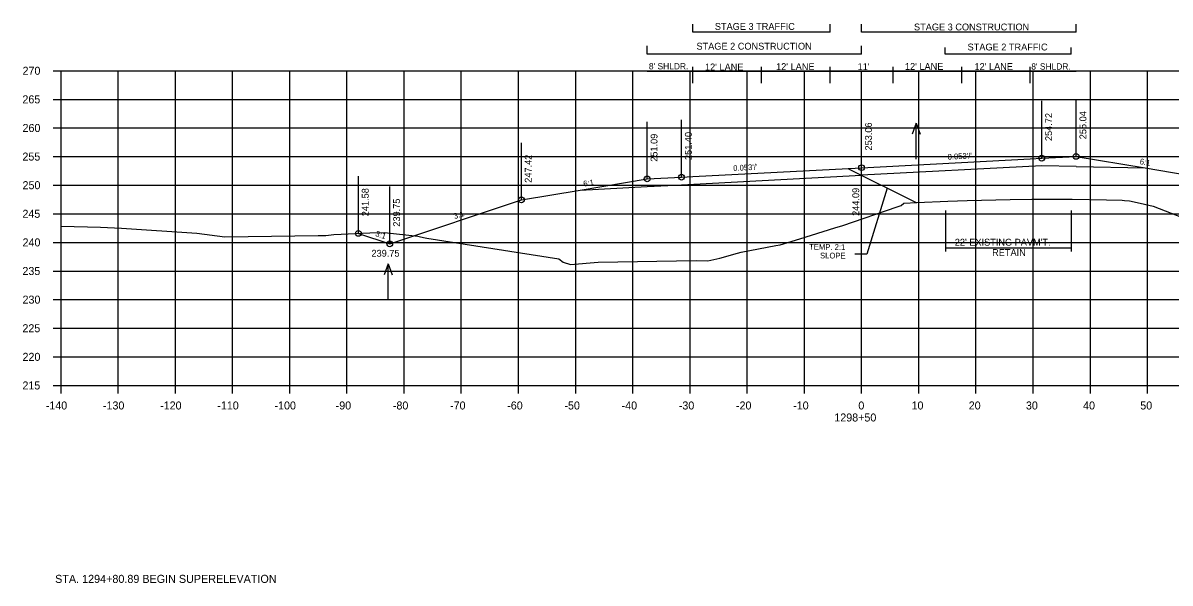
# Model space of a CAD drawing. Extents: x 1342547 to 1344156, y -1532351 to -1517216.
# Drawn here: x 1342556.2 to 1342756.8, y -1520205.4 to -1520107.5 of the extents above; entities that cross this region are included whole.
import ezdxf

# ---------------------------------------------------------------- set-up
doc = ezdxf.new("R2010")
doc.units = 0
for name, color, linetype in [('R_Alt Surface', 7, 'Continuous'), ('R_Axis', 7, 'Continuous'), ('R_Axis Annot', 7, 'Continuous'), ('R_Border Notes', 7, 'Continuous'), ('R_Draft', 7, 'Continuous'), ('R_Exist Surface', 7, 'Continuous'), ('R_Fin Surface', 7, 'Continuous'), ('R_Grid', 7, 'Continuous'), ('R_No Plot', 7, 'Continuous'), ('R_Water', 7, 'Continuous'), ('R_Water Annot', 7, 'Continuous'), ('R_Xsect Elev', 7, 'Continuous'), ('R_Xsect Slope', 7, 'Continuous')]:
    doc.layers.add(name, color=color, linetype=linetype)

msp = doc.modelspace()

# ---------------------------------------------------------------- linework, layer by layer
at = {"layer": 'R_Alt Surface'}
msp.add_line((1342734.37, -1520132.5), (1342702.87, -1520134.15), dxfattribs=at)
for points in [[(1342740.37, -1520132.62), (1342734.37, -1520132.5)], [(1342740.37, -1520132.62), (1342752.43, -1520132.86)], [(1342665.37, -1520136.13), (1342671.37, -1520135.81), (1342702.87, -1520134.15)], [(1342653.67, -1520136.74), (1342665.37, -1520136.13)]]:
    msp.add_lwpolyline(points, dxfattribs=at)
at = {"layer": 'R_Axis'}
for p, q in [((1342561.47, -1520115.88), (1342562.87, -1520115.88)), ((1342562.87, -1520170.88), (1342562.87, -1520115.88)), ((1342561.47, -1520120.88), (1342562.87, -1520120.88)), ((1342561.47, -1520125.88), (1342562.87, -1520125.88)), ((1342561.47, -1520130.88), (1342562.87, -1520130.88)), ((1342561.47, -1520135.88), (1342562.87, -1520135.88)), ((1342561.47, -1520140.88), (1342562.87, -1520140.88)), ((1342561.47, -1520145.88), (1342562.87, -1520145.88)), ((1342561.47, -1520150.88), (1342562.87, -1520150.88)), ((1342561.47, -1520155.88), (1342562.87, -1520155.88)), ((1342561.47, -1520160.88), (1342562.87, -1520160.88)), ((1342561.47, -1520165.88), (1342562.87, -1520165.88)), ((1342561.47, -1520170.88), (1342562.87, -1520170.88)), ((1342562.87, -1520170.88), (1342842.87, -1520170.88)), ((1342562.87, -1520172.28), (1342562.87, -1520170.88)), ((1342572.87, -1520172.28), (1342572.87, -1520170.88)), ((1342582.87, -1520172.28), (1342582.87, -1520170.88)), ((1342592.87, -1520172.28), (1342592.87, -1520170.88)), ((1342602.87, -1520172.28), (1342602.87, -1520170.88)), ((1342612.87, -1520172.28), (1342612.87, -1520170.88)), ((1342622.87, -1520172.28), (1342622.87, -1520170.88)), ((1342632.87, -1520172.28), (1342632.87, -1520170.88)), ((1342642.87, -1520172.28), (1342642.87, -1520170.88)), ((1342652.87, -1520172.28), (1342652.87, -1520170.88)), ((1342662.87, -1520172.28), (1342662.87, -1520170.88)), ((1342672.87, -1520172.28), (1342672.87, -1520170.88)), ((1342682.87, -1520172.28), (1342682.87, -1520170.88)), ((1342692.87, -1520172.28), (1342692.87, -1520170.88)), ((1342702.87, -1520172.28), (1342702.87, -1520170.88)), ((1342712.87, -1520172.28), (1342712.87, -1520170.88)), ((1342722.87, -1520172.28), (1342722.87, -1520170.88)), ((1342732.87, -1520172.28), (1342732.87, -1520170.88)), ((1342742.87, -1520172.28), (1342742.87, -1520170.88)), ((1342752.87, -1520172.28), (1342752.87, -1520170.88))]:
    msp.add_line(p, q, dxfattribs=at)
at = {"layer": 'R_Draft'}
for p, q in [((1342673.38, -1520109.16), (1342673.38, -1520107.73)), ((1342697.38, -1520109.16), (1342697.38, -1520107.73)), ((1342702.87, -1520109.16), (1342702.87, -1520107.73)), ((1342740.38, -1520109.16), (1342740.38, -1520107.73)), ((1342697.38, -1520109.16), (1342673.38, -1520109.16)), ((1342740.38, -1520109.16), (1342702.87, -1520109.16)), ((1342665.37, -1520112.96), (1342665.37, -1520111.53)), ((1342702.87, -1520112.96), (1342702.87, -1520111.53)), ((1342717.5, -1520112.96), (1342717.5, -1520111.81)), ((1342739.5, -1520112.96), (1342739.5, -1520111.81)), ((1342702.87, -1520112.96), (1342665.37, -1520112.96)), ((1342739.5, -1520112.96), (1342717.5, -1520112.96)), ((1342700.45, -1520132.95), (1342712.41, -1520138.93)), ((1342717.52, -1520140.29), (1342717.52, -1520147.48)), ((1342739.52, -1520140.29), (1342739.52, -1520147.48)), ((1342717.52, -1520146.81), (1342739.52, -1520146.81))]:
    msp.add_line(p, q, dxfattribs=at)
at = {"layer": 'R_Exist Surface'}
msp.add_lwpolyline([(1342562.87, -1520143.05), (1342569.78, -1520143.19), (1342573.47, -1520143.4), (1342586.62, -1520144.26), (1342591.54, -1520144.91), (1342607.81, -1520144.69), (1342608.6, -1520144.66), (1342609.02, -1520144.66), (1342609.18, -1520144.66), (1342610.6, -1520144.51), (1342616.9, -1520144.21), (1342619.45, -1520144.17), (1342625.24, -1520144.8), (1342625.48, -1520144.83), (1342626.26, -1520145.04), (1342626.84, -1520145.12), (1342649.9, -1520148.76), (1342650.7, -1520149.31), (1342651.97, -1520149.76), (1342656.79, -1520149.32), (1342673.91, -1520149.03), (1342675.96, -1520149.1), (1342678.08, -1520148.62), (1342681.18, -1520147.76), (1342681.81, -1520147.59), (1342687.84, -1520146.44), (1342688.64, -1520146.3), (1342692.06, -1520145.25), (1342698.19, -1520143.34), (1342699.61, -1520142.91), (1342709.09, -1520139.66), (1342709.76, -1520139.43), (1342709.77, -1520139.42), (1342710.27, -1520139.02), (1342712.54, -1520138.92), (1342717.95, -1520138.68), (1342721.35, -1520138.58), (1342728.83, -1520138.37), (1342732.64, -1520138.34), (1342739.68, -1520138.3), (1342745.69, -1520138.43), (1342748.44, -1520138.48), (1342748.81, -1520138.54), (1342749.69, -1520138.59), (1342751.57, -1520139.03), (1342753.85, -1520139.55), (1342763.59, -1520143.36)], dxfattribs=at)
at = {"layer": 'R_Fin Surface'}
msp.add_lwpolyline([(1342614.87, -1520144.31), (1342620.35, -1520146.13), (1342643.37, -1520138.46), (1342653.67, -1520136.74), (1342665.37, -1520134.79), (1342671.37, -1520134.48), (1342673.37, -1520134.37), (1342702.87, -1520132.82), (1342732.37, -1520131.27), (1342734.37, -1520131.16), (1342740.37, -1520130.85), (1342752.43, -1520132.86), (1342762.37, -1520134.51), (1342827.61, -1520156.26)], dxfattribs=at)
at = {"layer": 'R_Grid'}
for p, q in [((1342562.87, -1520115.88), (1342842.87, -1520115.88)), ((1342562.87, -1520170.88), (1342562.87, -1520115.88)), ((1342572.87, -1520170.88), (1342572.87, -1520115.88)), ((1342582.87, -1520170.88), (1342582.87, -1520115.88)), ((1342592.87, -1520170.88), (1342592.87, -1520115.88)), ((1342602.87, -1520170.88), (1342602.87, -1520115.88)), ((1342612.87, -1520170.88), (1342612.87, -1520115.88)), ((1342622.87, -1520170.88), (1342622.87, -1520115.88)), ((1342632.87, -1520170.88), (1342632.87, -1520115.88)), ((1342642.87, -1520170.88), (1342642.87, -1520115.88)), ((1342652.87, -1520170.88), (1342652.87, -1520115.88)), ((1342662.87, -1520170.88), (1342662.87, -1520115.88)), ((1342672.87, -1520170.88), (1342672.87, -1520115.88)), ((1342682.87, -1520170.88), (1342682.87, -1520115.88)), ((1342692.87, -1520170.88), (1342692.87, -1520115.88)), ((1342702.87, -1520170.88), (1342702.87, -1520115.88)), ((1342712.87, -1520170.88), (1342712.87, -1520115.88)), ((1342722.87, -1520170.88), (1342722.87, -1520115.88)), ((1342732.87, -1520170.88), (1342732.87, -1520115.88)), ((1342742.87, -1520170.88), (1342742.87, -1520115.88)), ((1342752.87, -1520170.88), (1342752.87, -1520115.88)), ((1342562.87, -1520120.88), (1342842.87, -1520120.88)), ((1342562.87, -1520125.88), (1342842.87, -1520125.88)), ((1342562.87, -1520130.88), (1342842.87, -1520130.88)), ((1342562.87, -1520135.88), (1342842.87, -1520135.88)), ((1342562.87, -1520140.88), (1342842.87, -1520140.88)), ((1342562.87, -1520145.88), (1342842.87, -1520145.88)), ((1342562.87, -1520150.88), (1342842.87, -1520150.88)), ((1342562.87, -1520155.88), (1342842.87, -1520155.88)), ((1342562.87, -1520160.88), (1342842.87, -1520160.88)), ((1342562.87, -1520165.88), (1342842.87, -1520165.88)), ((1342562.87, -1520170.88), (1342842.87, -1520170.88))]:
    msp.add_line(p, q, dxfattribs=at)
at = {"layer": 'R_No Plot'}
for centre in [(1342734.37, -1520131.16), (1342740.37, -1520130.85), (1342702.87, -1520132.82), (1342665.37, -1520134.79), (1342671.37, -1520134.48), (1342643.37, -1520138.46), (1342614.87, -1520144.31), (1342620.35, -1520146.13)]:
    msp.add_circle(centre, 0.5, dxfattribs=at)
at = {"layer": 'R_Water'}
for p, q in [((1342712.43, -1520125.03), (1342711.73, -1520126.95)), ((1342712.43, -1520131.32), (1342712.43, -1520125.03)), ((1342712.43, -1520125.03), (1342713.13, -1520126.95)), ((1342620.07, -1520149.65), (1342619.37, -1520151.57)), ((1342620.07, -1520155.94), (1342620.07, -1520149.65)), ((1342620.07, -1520149.65), (1342620.77, -1520151.57))]:
    msp.add_line(p, q, dxfattribs=at)
at = {"layer": 'R_Xsect Elev'}
for p, q in [((1342740.37, -1520116.03), (1342665.37, -1520116.03)), ((1342673.37, -1520118.03), (1342673.37, -1520115.17)), ((1342685.37, -1520118.03), (1342685.37, -1520115.17)), ((1342697.37, -1520118.03), (1342697.37, -1520115.17)), ((1342708.37, -1520118.03), (1342708.37, -1520115.17)), ((1342720.37, -1520118.03), (1342720.37, -1520115.17)), ((1342732.37, -1520118.03), (1342732.37, -1520115.17)), ((1342734.37, -1520131.16), (1342734.37, -1520121.16)), ((1342740.37, -1520130.85), (1342740.37, -1520120.85)), ((1342665.37, -1520134.79), (1342665.37, -1520124.79)), ((1342671.37, -1520134.48), (1342671.37, -1520124.48)), ((1342702.87, -1520132.82), (1342702.87, -1520122.82)), ((1342643.37, -1520138.46), (1342643.37, -1520128.46)), ((1342702.87, -1520141.79), (1342702.87, -1520131.79)), ((1342614.87, -1520144.31), (1342614.87, -1520134.31)), ((1342620.35, -1520146.13), (1342620.35, -1520136.13)), ((1342707.32, -1520136.38), (1342703.8, -1520147.96)), ((1342703.8, -1520147.96), (1342701.66, -1520147.96))]:
    msp.add_line(p, q, dxfattribs=at)

# ---------------------------------------------------------------- texts
at = {"layer": 'R_Axis Annot'}
for s, p in [('270', (1342556.14, -1520116.58)), ('265', (1342556.12, -1520121.58)), ('260', (1342556.14, -1520126.58)), ('255', (1342556.12, -1520131.58)), ('250', (1342556.14, -1520136.58)), ('245', (1342556.12, -1520141.58)), ('240', (1342556.14, -1520146.58)), ('235', (1342556.12, -1520151.58)), ('230', (1342556.14, -1520156.58)), ('225', (1342556.12, -1520161.58)), ('220', (1342556.14, -1520166.58)), ('215', (1342556.12, -1520171.58)), ('-140', (1342560.2, -1520175.08)), ('-130', (1342570.2, -1520175.08)), ('-120', (1342580.2, -1520175.08)), ('-110', (1342590.2, -1520175.08)), ('-100', (1342600.2, -1520175.08)), ('-90', (1342610.9, -1520175.08)), ('-80', (1342620.9, -1520175.08)), ('-70', (1342630.9, -1520175.08)), ('-60', (1342640.9, -1520175.08)), ('-50', (1342650.9, -1520175.08)), ('-40', (1342660.9, -1520175.08)), ('-30', (1342670.9, -1520175.08)), ('-20', (1342680.9, -1520175.08)), ('-10', (1342690.9, -1520175.08)), ('0', (1342702.3, -1520175.08)), ('10', (1342711.6, -1520175.08)), ('20', (1342721.6, -1520175.08)), ('30', (1342731.6, -1520175.08)), ('40', (1342741.6, -1520175.08)), ('50', (1342751.6, -1520175.08)), ('1298+50', (1342698.1, -1520177.18))]:
    msp.add_text(s, height=1.4, dxfattribs=at).set_placement(p)
at = {"layer": 'R_Border Notes'}
msp.add_text('STA. 1294+80.89 BEGIN SUPERELEVATION', height=1.41, dxfattribs=at).set_placement((1342561.84, -1520205.39))
at = {"layer": 'R_Draft'}
for s, p in [('STAGE 3 TRAFFIC', (1342677.2, -1520108.74)), ('STAGE 3 CONSTRUCTION', (1342712.03, -1520108.83)), ('STAGE 2 CONSTRUCTION', (1342673.99, -1520112.19)), ('STAGE 2 TRAFFIC', (1342721.4, -1520112.33)), ("22' EXISTING PAVM'T.", (1342719.16, -1520146.45)), ('RETAIN', (1342725.69, -1520148.25))]:
    msp.add_text(s, height=1.2, dxfattribs=at).set_placement(p)
at = {"layer": 'R_Water Annot'}
msp.add_text('239.75', height=1.2, dxfattribs=at).set_placement((1342617.16, -1520148.38))
msp.add_text('239.75', height=1.2, dxfattribs=at).set_placement((1342617.16, -1520148.38))
at = {"layer": 'R_Xsect Elev'}
for s, height, p in [("8' SHLDR.", 1.1, (1342665.67, -1520115.64)), ("12' LANE", 1.2, (1342675.48, -1520115.82)), ("12' LANE", 1.2, (1342687.91, -1520115.76)), ("11'", 1.2, (1342702.18, -1520115.76)), ("12' LANE", 1.2, (1342710.44, -1520115.73)), ("12' LANE", 1.2, (1342722.61, -1520115.75)), ("8' SHLDR.", 1.1, (1342732.54, -1520115.68))]:
    msp.add_text(s, height=height, dxfattribs=at).set_placement(p)
for s, p in [('254.72', (1342736.17, -1520128.16)), ('255.04', (1342742.17, -1520127.85)), ('251.40', (1342673.17, -1520131.48)), ('253.06', (1342704.67, -1520129.82)), ('251.09', (1342667.17, -1520131.79)), ('247.42', (1342645.17, -1520135.46)), ('241.58', (1342616.67, -1520141.31)), ('244.09', (1342702.45, -1520141.25)), ('239.75', (1342622.15, -1520143.13))]:
    msp.add_text(s, height=1.2, rotation=90, dxfattribs=at).set_placement(p)
at = {"layer": 'R_Xsect Slope'}
for s, rotation, p in [("0.053'/'", 3.0129, (1342717.94, -1520131.43)), ("0.053'/'", 3.0129, (1342680.44, -1520133.4)), ('6:1', 350.5377, (1342751.45, -1520132.19)), ('6:1', 9.4623, (1342654.28, -1520136.13)), ('3:1', 18.4349, (1342631.7, -1520141.82)), ('3:1', 341.5651, (1342617.76, -1520144.75)), ('TEMP. 2:1', 359.6242, (1342693.69, -1520147.16)), ('SLOPE', 359.6242, (1342695.6, -1520148.67))]:
    msp.add_text(s, height=1, rotation=rotation, dxfattribs=at).set_placement(p)

doc.saveas('drawing.dxf')
